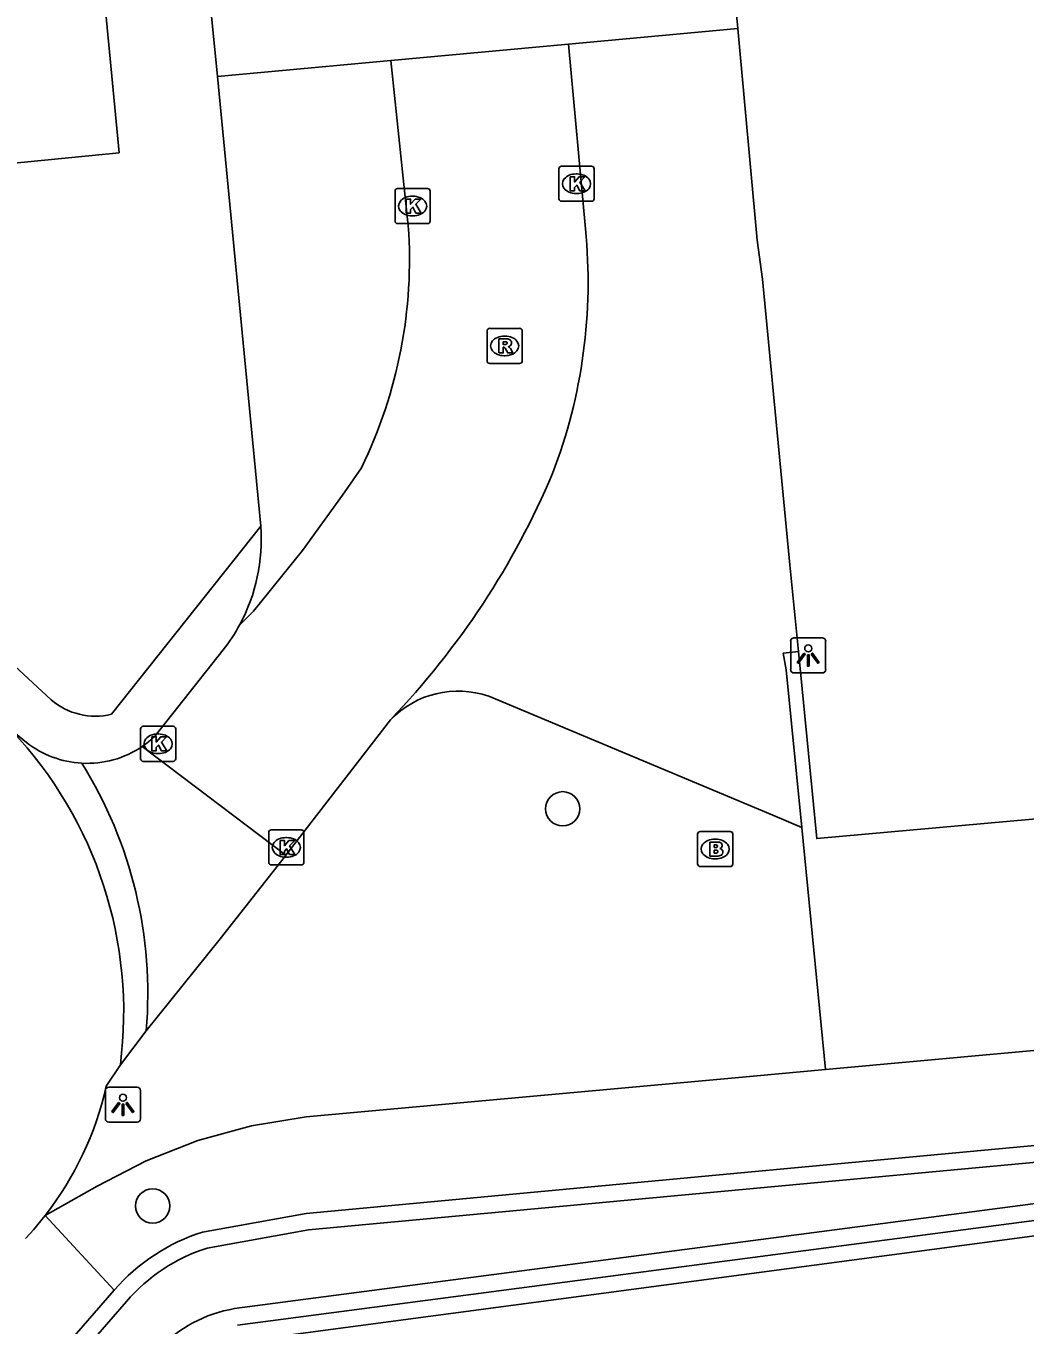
# Model space of a CAD drawing. Extents: x 158474 to 159560, y 388525 to 389605.
# Drawn here: x 159357.37 to 159385.82, y 389319.99 to 389356.98 of the extents above; entities that cross this region are included whole.
import ezdxf

# ---------------------------------------------------------------- set-up
doc = ezdxf.new("R2010")
doc.units = 0
for name, color, linetype in [('IMGEO_Berm_groen', 7, 'Continuous'), ('IMGEO_Boom', 7, 'Continuous'), ('IMGEO_Brandkraan', 7, 'Continuous'), ('IMGEO_Gemengd_bos', 7, 'Continuous'), ('IMGEO_Groenvoorziening', 7, 'Continuous'), ('IMGEO_Hek', 7, 'Continuous'), ('IMGEO_Kolk', 7, 'Continuous'), ('IMGEO_Lichtpunt', 7, 'Continuous'), ('IMGEO_Loofbos', 7, 'Continuous'), ('IMGEO_Muur', 7, 'Continuous'), ('IMGEO_Rijbaan_lokaal_open', 7, 'Continuous'), ('IMGEO_Rioolput', 7, 'Continuous'), ('IMGEO_Voetpad_open', 7, 'Continuous'), ('IMGEO_Waterloop', 7, 'Continuous')]:
    doc.layers.add(name, color=color, linetype=linetype)

msp = doc.modelspace()

# ---------------------------------------------------------------- linework, layer by layer
at = {"layer": 'IMGEO_Berm_groen'}
for points in [[(159357.921, 389323.104), (159359.889, 389320.983)], [(159359.889, 389320.983), (159332.472, 389289.445)]]:
    msp.add_lwpolyline(points, dxfattribs=at)
at = {"layer": 'IMGEO_Boom'}
for centre in [(159372.655, 389334.688), (159360.981, 389323.378)]:
    msp.add_circle(centre, 0.489, dxfattribs=at)
at = {"layer": 'IMGEO_Brandkraan'}
for p, q in [((159376.497, 389333.117), (159376.497, 389333.969)), ((159376.572, 389334.043), (159377.424, 389334.043)), ((159376.985, 389333.823), (159377.01, 389333.823)), ((159377.498, 389333.969), (159377.498, 389333.117)), ((159377.424, 389333.043), (159376.572, 389333.043)), ((159377.008, 389333.263), (159376.983, 389333.263))]:
    msp.add_line(p, q, dxfattribs=at)
for points in [[(159376.497, 389333.117), (159376.497, 389333.969)], [(159376.572, 389334.043), (159377.424, 389334.043)], [(159376.845, 389333.743), (159376.845, 389333.343), (159377.058, 389333.343)], [(159377.076, 389333.743), (159376.845, 389333.743)], [(159377.498, 389333.969), (159377.498, 389333.117)], [(159377.024, 389333.662), (159376.97, 389333.662), (159376.97, 389333.586)], [(159376.97, 389333.586), (159377.023, 389333.586)], [(159377.032, 389333.51), (159376.97, 389333.51), (159376.97, 389333.429)], [(159376.97, 389333.429), (159377.032, 389333.429)], [(159377.424, 389333.043), (159376.572, 389333.043)]]:
    msp.add_lwpolyline(points, dxfattribs=at)
for centre, radius, start, end in [((159376.574, 389333.967), 0.0765, 91.552, 178.448), ((159376.574, 389333.967), 0.0765, 91.552, 178.448), ((159377.08, 389333.598), 0.145, 59.4692, 91.5367), ((159377.422, 389333.967), 0.0765, 1.552, 88.448), ((159377.422, 389333.967), 0.0765, 1.552, 88.448), ((159377.025, 389333.624), 0.0379, 267.8285, 90.9355), ((159377.033, 389333.469), 0.0404, 269.8759, 90.5077), ((159377.105, 389333.645), 0.0922, 285.5137, 58.1501), ((159377.11, 389333.453), 0.105, 301.3115, 78.989), ((159376.574, 389333.119), 0.0765, 181.552, 268.448), ((159376.574, 389333.119), 0.0765, 181.552, 268.448), ((159377.064, 389333.594), 0.251, 268.6676, 293.5347), ((159377.422, 389333.119), 0.0765, 271.552, 358.448), ((159377.422, 389333.119), 0.0765, 271.552, 358.448)]:
    msp.add_arc(centre, radius, start, end, dxfattribs=at)
for centre, major_axis, ratio, start_param, end_param in [((159376.984, 389333.543), (-0.387, 0.002), 0.722429, 4.712389, 7.853982), ((159377.009, 389333.543), (-0.39, 0.002), 0.717154, 1.570796, 4.712389)]:
    msp.add_ellipse(centre, major_axis=major_axis, ratio=ratio, start_param=start_param, end_param=end_param, dxfattribs=at)
at = {"layer": 'IMGEO_Gemengd_bos'}
for points in [[(159401.963, 389335.854), (159402.808, 389329.331), (159380.14, 389327.265)], [(159380.14, 389327.265), (159377.562, 389327.03), (159365.348, 389325.917), (159363.79, 389325.659), (159362.268, 389325.24), (159360.798, 389324.663), (159359.397, 389323.937), (159357.921, 389323.104)], [(159402.648, 389326.784), (159400.887, 389326.472), (159377.727, 389324.316), (159365.354, 389323.164), (159362.399, 389322.632)]]:
    msp.add_lwpolyline(points, dxfattribs=at)
msp.add_arc((159364.089, 389317.324), 5.57, 107.6647, 138.9429, dxfattribs=at)
at = {"layer": 'IMGEO_Groenvoorziening'}
for points in [[(159350.833, 389363.641), (159351.727, 389354.483), (159351.914, 389352.571), (159352.599, 389352.639), (159360.024, 389353.372), (159358.979, 389364.292)], [(159379.365, 389339.165), (159379.888, 389333.842), (159398.949, 389335.556)], [(159379.46, 389334.153), (159380.14, 389327.265)]]:
    msp.add_lwpolyline(points, dxfattribs=at)
at = {"layer": 'IMGEO_Hek'}
for points in [[(159380.14, 389327.265), (159377.562, 389327.03)], [(159377.562, 389327.03), (159365.348, 389325.917), (159363.79, 389325.659), (159362.268, 389325.24), (159360.798, 389324.663), (159359.397, 389323.937), (159357.921, 389323.104)]]:
    msp.add_lwpolyline(points, dxfattribs=at)
at = {"layer": 'IMGEO_Kolk'}
for p, q in [((159372.624, 389352.991), (159373.476, 389352.991)), ((159372.549, 389352.065), (159372.549, 389352.917)), ((159373.037, 389352.771), (159373.062, 389352.771)), ((159373.55, 389352.917), (159373.55, 389352.065)), ((159367.881, 389351.43), (159367.881, 389352.282)), ((159367.956, 389352.356), (159368.808, 389352.356)), ((159368.882, 389352.282), (159368.882, 389351.43)), ((159368.369, 389352.136), (159368.394, 389352.136)), ((159373.476, 389351.991), (159372.624, 389351.991)), ((159373.06, 389352.211), (159373.035, 389352.211)), ((159368.392, 389351.576), (159368.367, 389351.576)), ((159368.808, 389351.356), (159367.956, 389351.356)), ((159360.637, 389336.114), (159360.637, 389336.966)), ((159360.712, 389337.04), (159361.564, 389337.04)), ((159361.125, 389336.82), (159361.15, 389336.82)), ((159361.638, 389336.966), (159361.638, 389336.114)), ((159361.564, 389336.04), (159360.712, 389336.04)), ((159361.148, 389336.26), (159361.123, 389336.26)), ((159364.286, 389333.163), (159364.286, 389334.015)), ((159364.361, 389334.089), (159365.213, 389334.089)), ((159364.774, 389333.869), (159364.799, 389333.869)), ((159365.287, 389334.015), (159365.287, 389333.163)), ((159365.213, 389333.089), (159364.361, 389333.089)), ((159364.797, 389333.309), (159364.772, 389333.309))]:
    msp.add_line(p, q, dxfattribs=at)
for points in [[(159372.624, 389352.991), (159373.476, 389352.991)], [(159372.549, 389352.065), (159372.549, 389352.917)], [(159372.87, 389352.691), (159372.993, 389352.691), (159372.993, 389352.54), (159373.123, 389352.691), (159373.287, 389352.691), (159373.141, 389352.54), (159373.294, 389352.291), (159373.142, 389352.291), (159373.057, 389352.455), (159372.993, 389352.388), (159372.993, 389352.291), (159372.87, 389352.291), (159372.87, 389352.691)], [(159373.55, 389352.917), (159373.55, 389352.065)], [(159367.881, 389351.43), (159367.881, 389352.282)], [(159367.956, 389352.356), (159368.808, 389352.356)], [(159368.882, 389352.282), (159368.882, 389351.43)], [(159368.202, 389352.056), (159368.325, 389352.056), (159368.325, 389351.905), (159368.455, 389352.056), (159368.619, 389352.056), (159368.473, 389351.905), (159368.626, 389351.656), (159368.474, 389351.656), (159368.389, 389351.82), (159368.325, 389351.753), (159368.325, 389351.656), (159368.202, 389351.656), (159368.202, 389352.056)], [(159373.476, 389351.991), (159372.624, 389351.991)], [(159368.808, 389351.356), (159367.956, 389351.356)], [(159360.637, 389336.114), (159360.637, 389336.966)], [(159360.712, 389337.04), (159361.564, 389337.04)], [(159360.958, 389336.74), (159361.081, 389336.74), (159361.081, 389336.589), (159361.211, 389336.74), (159361.375, 389336.74), (159361.229, 389336.589), (159361.382, 389336.34), (159361.23, 389336.34), (159361.145, 389336.504), (159361.081, 389336.437), (159361.081, 389336.34), (159360.958, 389336.34), (159360.958, 389336.74)], [(159361.638, 389336.966), (159361.638, 389336.114)], [(159361.564, 389336.04), (159360.712, 389336.04)], [(159364.286, 389333.163), (159364.286, 389334.015)], [(159364.361, 389334.089), (159365.213, 389334.089)], [(159364.607, 389333.789), (159364.73, 389333.789), (159364.73, 389333.638), (159364.86, 389333.789), (159365.024, 389333.789), (159364.878, 389333.638), (159365.031, 389333.389), (159364.879, 389333.389), (159364.794, 389333.553), (159364.73, 389333.486), (159364.73, 389333.389), (159364.607, 389333.389), (159364.607, 389333.789)], [(159365.287, 389334.015), (159365.287, 389333.163)], [(159365.213, 389333.089), (159364.361, 389333.089)]]:
    msp.add_lwpolyline(points, dxfattribs=at)
for centre, start, end in [((159372.626, 389352.915), 91.552, 178.448), ((159372.626, 389352.915), 91.552, 178.448), ((159373.474, 389352.915), 1.552, 88.448), ((159373.474, 389352.915), 1.552, 88.448), ((159367.958, 389352.28), 91.552, 178.448), ((159367.958, 389352.28), 91.552, 178.448), ((159368.806, 389352.28), 1.552, 88.448), ((159368.806, 389352.28), 1.552, 88.448), ((159372.626, 389352.067), 181.552, 268.448), ((159372.626, 389352.067), 181.552, 268.448), ((159373.474, 389352.067), 271.552, 358.448), ((159373.474, 389352.067), 271.552, 358.448), ((159367.958, 389351.432), 181.552, 268.448), ((159367.958, 389351.432), 181.552, 268.448), ((159368.806, 389351.432), 271.552, 358.448), ((159368.806, 389351.432), 271.552, 358.448), ((159360.714, 389336.964), 91.552, 178.448), ((159360.714, 389336.964), 91.552, 178.448), ((159361.562, 389336.964), 1.552, 88.448), ((159361.562, 389336.964), 1.552, 88.448), ((159360.714, 389336.116), 181.552, 268.448), ((159360.714, 389336.116), 181.552, 268.448), ((159361.562, 389336.116), 271.552, 358.448), ((159361.562, 389336.116), 271.552, 358.448), ((159364.363, 389334.013), 91.552, 178.448), ((159364.363, 389334.013), 91.552, 178.448), ((159365.211, 389334.013), 1.552, 88.448), ((159365.211, 389334.013), 1.552, 88.448), ((159364.363, 389333.165), 181.552, 268.448), ((159364.363, 389333.165), 181.552, 268.448), ((159365.211, 389333.165), 271.552, 358.448), ((159365.211, 389333.165), 271.552, 358.448)]:
    msp.add_arc(centre, 0.0765, start, end, dxfattribs=at)
for centre, major_axis, ratio, start_param, end_param in [((159373.036, 389352.491), (-0.387, 0.002), 0.722429, 4.712389, 7.853982), ((159373.061, 389352.491), (-0.39, 0.002), 0.717154, 1.570796, 4.712389), ((159368.368, 389351.856), (-0.387, 0.002), 0.722429, 4.712389, 7.853982), ((159368.393, 389351.856), (-0.39, 0.002), 0.717154, 1.570796, 4.712389), ((159361.124, 389336.54), (-0.387, 0.002), 0.722429, 4.712389, 7.853982), ((159361.149, 389336.54), (-0.39, 0.002), 0.717154, 1.570796, 4.712389), ((159364.773, 389333.589), (-0.387, 0.002), 0.722429, 4.712389, 7.853982), ((159364.798, 389333.589), (-0.39, 0.002), 0.717154, 1.570796, 4.712389)]:
    msp.add_ellipse(centre, major_axis=major_axis, ratio=ratio, start_param=start_param, end_param=end_param, dxfattribs=at)
at = {"layer": 'IMGEO_Lichtpunt'}
for p, q in [((159379.146, 389339.459), (159379.146, 389338.652)), ((159379.146, 389339.459), (159379.146, 389338.652)), ((159380.048, 389339.554), (159379.24, 389339.554)), ((159380.048, 389339.554), (159379.24, 389339.554)), ((159380.142, 389338.652), (159380.142, 389339.459)), ((159380.142, 389338.652), (159380.142, 389339.459)), ((159379.24, 389338.558), (159380.048, 389338.558)), ((159379.24, 389338.558), (159380.048, 389338.558)), ((159360.537, 389326.758), (159359.729, 389326.758)), ((159360.537, 389326.758), (159359.729, 389326.758)), ((159359.635, 389326.663), (159359.635, 389325.856)), ((159359.635, 389326.663), (159359.635, 389325.856)), ((159360.631, 389325.856), (159360.631, 389326.663)), ((159360.631, 389325.856), (159360.631, 389326.663)), ((159359.729, 389325.762), (159360.537, 389325.762)), ((159359.729, 389325.762), (159360.537, 389325.762))]:
    msp.add_line(p, q, dxfattribs=at)
for points in [[(159379.52, 389339.123), (159379.559, 389339.095), (159379.371, 389338.833), (159379.333, 389338.86), (159379.52, 389339.123)], [(159379.622, 389339.075), (159379.669, 389339.075), (159379.669, 389338.753), (159379.622, 389338.753), (159379.622, 389339.075)], [(159379.732, 389339.095), (159379.77, 389339.122), (159379.957, 389338.86), (159379.918, 389338.832), (159379.732, 389339.095)], [(159360.009, 389326.327), (159360.048, 389326.299), (159359.86, 389326.037), (159359.822, 389326.064), (159360.009, 389326.327)], [(159360.111, 389326.279), (159360.158, 389326.279), (159360.158, 389325.957), (159360.111, 389325.957), (159360.111, 389326.279)], [(159360.221, 389326.299), (159360.259, 389326.326), (159360.446, 389326.064), (159360.407, 389326.036), (159360.221, 389326.299)]]:
    msp.add_lwpolyline(points, dxfattribs=at)
for centre in [(159379.645, 389339.257), (159360.134, 389326.461)]:
    msp.add_circle(centre, 0.0994, dxfattribs=at)
for centre, start, end in [((159379.24, 389339.459), 90, 180), ((159379.24, 389339.459), 90, 180), ((159380.048, 389339.459), 0, 90), ((159380.048, 389339.459), 0, 90), ((159379.24, 389338.652), 180, 270), ((159379.24, 389338.652), 180, 270), ((159380.048, 389338.652), 270, 0), ((159380.048, 389338.652), 270, 360), ((159359.729, 389326.663), 90, 180), ((159359.729, 389326.663), 90, 180), ((159360.537, 389326.663), 0, 90), ((159360.537, 389326.663), 0, 90), ((159359.729, 389325.856), 180, 270), ((159359.729, 389325.856), 180, 270), ((159360.537, 389325.856), 270, 0), ((159360.537, 389325.856), 270, 360)]:
    msp.add_arc(centre, 0.0946, start, end, dxfattribs=at)
at = {"layer": 'IMGEO_Loofbos'}
for points in [[(159384.857, 389254.876), (159394.493, 389260.246), (159427.196, 389258.998), (159414.487, 389326.3), (159362.548, 389319.394)], [(159363.393, 389319.986), (159403.42, 389325.237)]]:
    msp.add_lwpolyline(points, dxfattribs=at)
at = {"layer": 'IMGEO_Muur'}
msp.add_lwpolyline([(159362.548, 389319.394), (159414.487, 389326.3), (159427.196, 389258.998)], dxfattribs=at)
at = {"layer": 'IMGEO_Rijbaan_lokaal_open'}
for points in [[(159377.32, 389360.366), (159377.639, 389356.917)], [(159362.487, 389358.988), (159362.828, 389355.543)], [(159372.824, 389356.47), (159377.639, 389356.917)], [(159372.824, 389356.47), (159367.764, 389356.001)], [(159373.302, 389351.206), (159372.824, 389356.47)], [(159367.764, 389356.001), (159362.828, 389355.543)], [(159368.259, 389351.293), (159367.764, 389356.001)], [(159363.46, 389339.933), (159363.853, 389340.321), (159365.247, 389342.045), (159366.384, 389343.624), (159366.923, 389344.403)], [(159362.992, 389339.216), (159361.055, 389336.767)], [(159364.776, 389333.371), (159367.752, 389337.225)], [(159357.386, 389336.579), (159356.969, 389336.917)], [(159360.68, 389336.462), (159364.776, 389333.371)], [(159360.797, 389328.369), (159362.898, 389330.987), (159364.76, 389333.35), (159364.776, 389333.371)], [(159360.061, 389327.4), (159360.797, 389328.369)], [(159359.66, 389326.787), (159360.061, 389327.4)], [(159357.362, 389322.453), (159357.491, 389322.588), (159357.585, 389322.695), (159357.921, 389323.104)]]:
    msp.add_lwpolyline(points, dxfattribs=at)
for centre, radius, start, end in [((159354.787, 389350.331), 13.506, 333.9668, 4.0858), ((159358.186, 389349.69), 15.192, 338.9599, 5.727), ((159350.983, 389353.282), 23.217, 316.2436, 337.0693), ((159359.04, 389342.307), 5.017, 321.9713, 331.7621), ((159348.464, 389328.893), 11.692, 352.6633, 43.3339), ((159359.148, 389338.729), 2.736, 304.0547, 314.1905), ((159359.109, 389338.772), 2.788, 231.8456, 267.0264), ((159359.116, 389338.774), 2.791, 266.873, 304.0719), ((159348.422, 389329.421), 12.42, 355.1413, 31.9167), ((159350.482, 389328.868), 9.411, 322.2271, 347.2224)]:
    msp.add_arc(centre, radius, start, end, dxfattribs=at)
at = {"layer": 'IMGEO_Rioolput'}
for p, q in [((159370.502, 389347.447), (159370.502, 389348.299)), ((159370.577, 389348.373), (159371.429, 389348.373)), ((159371.503, 389348.299), (159371.503, 389347.447)), ((159370.99, 389348.153), (159371.015, 389348.153)), ((159371.013, 389347.593), (159370.988, 389347.593)), ((159371.429, 389347.373), (159370.577, 389347.373))]:
    msp.add_line(p, q, dxfattribs=at)
for points in [[(159370.502, 389347.447), (159370.502, 389348.299)], [(159370.577, 389348.373), (159371.429, 389348.373)], [(159371.503, 389348.299), (159371.503, 389347.447)], [(159371.091, 389348.071), (159370.839, 389348.073), (159370.839, 389347.673)], [(159370.839, 389347.673), (159370.963, 389347.673), (159370.963, 389347.835), (159370.974, 389347.835)], [(159371.017, 389347.992), (159370.963, 389347.992), (159370.963, 389347.911)], [(159370.963, 389347.911), (159371.015, 389347.911)], [(159371.021, 389347.806), (159371.092, 389347.673), (159371.232, 389347.673), (159371.167, 389347.799)], [(159371.429, 389347.373), (159370.577, 389347.373)]]:
    msp.add_lwpolyline(points, dxfattribs=at)
for centre, radius, start, end in [((159370.579, 389348.297), 0.0765, 91.552, 178.448), ((159370.579, 389348.297), 0.0765, 91.552, 178.448), ((159371.427, 389348.297), 0.0765, 1.552, 88.448), ((159371.427, 389348.297), 0.0765, 1.552, 88.448), ((159370.973, 389347.782), 0.0533, 26.0293, 88.6989), ((159370.999, 389348.1), 0.19, 274.7715, 282.9687), ((159371.023, 389347.896), 0.0964, 77.0061, 93.1865), ((159371.037, 389347.953), 0.0378, 276.6634, 79.6772), ((159371.09, 389347.961), 0.109, 350.3612, 89.416), ((159371.088, 389347.961), 0.112, 277.5842, 350.9817), ((159371.072, 389347.746), 0.108, 29.5134, 73.7905), ((159370.579, 389347.449), 0.0765, 181.552, 268.448), ((159370.579, 389347.449), 0.0765, 181.552, 268.448), ((159371.427, 389347.449), 0.0765, 271.552, 358.448), ((159371.427, 389347.449), 0.0765, 271.552, 358.448)]:
    msp.add_arc(centre, radius, start, end, dxfattribs=at)
for centre, major_axis, ratio, start_param, end_param in [((159370.989, 389347.873), (-0.387, 0.002), 0.722429, 4.712389, 7.853982), ((159371.014, 389347.873), (-0.39, 0.002), 0.717154, 1.570796, 4.712389)]:
    msp.add_ellipse(centre, major_axis=major_axis, ratio=ratio, start_param=start_param, end_param=end_param, dxfattribs=at)
at = {"layer": 'IMGEO_Voetpad_open'}
for points in [[(159377.639, 389356.917), (159378.196, 389350.888), (159378.344, 389349.775), (159379.122, 389341.637), (159379.365, 389339.165)], [(159362.828, 389355.543), (159364.058, 389342.736)], [(159359.807, 389337.382), (159364.058, 389342.736)], [(159356.249, 389339.494), (159358.092, 389337.792)], [(159379.365, 389339.165), (159378.931, 389339.121), (159379.016, 389338.651), (159379.46, 389334.153)], [(159370.548, 389337.897), (159378.634, 389334.511), (159379.46, 389334.153)]]:
    msp.add_lwpolyline(points, dxfattribs=at)
for centre, radius, start, end in [((159358.982, 389342.354), 5.09, 331.6057, 4.3081), ((159369.68, 389335.355), 2.686, 71.146, 135.8827), ((159359.35, 389339.263), 1.936, 229.4619, 283.6477)]:
    msp.add_arc(centre, radius, start, end, dxfattribs=at)
at = {"layer": 'IMGEO_Waterloop'}
for points in [[(159362.529, 389322.175), (159365.418, 389322.695), (159377.771, 389323.845), (159400.95, 389326.003), (159402.749, 389326.322)], [(159403.339, 389325.703), (159363.31, 389320.452)], [(159332.842, 389289.15), (159360.235, 389320.66)]]:
    msp.add_lwpolyline(points, dxfattribs=at)
for centre, radius, start, end in [((159364.093, 389317.312), 5.109, 107.8327, 139.0503), ((159363.931, 389316.698), 3.805, 99.3868, 137.3277)]:
    msp.add_arc(centre, radius, start, end, dxfattribs=at)

doc.saveas('drawing.dxf')
